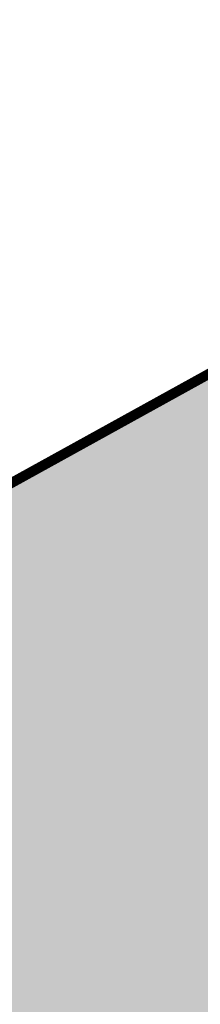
# Model space of a CAD drawing. Extents: x 10527 to 38813, y 13847 to 37526.
# Tile 265 of 656: x 35223.66 to 35225.46, y 36711.95 to 36721.71. Entities that reach past the tile are written whole.
import ezdxf

# ---------------------------------------------------------------- set-up
doc = ezdxf.new("R2010")
doc.units = 0
doc.header["$LTSCALE"] = 0.5
doc.header["$MEASUREMENT"] = 0
doc.layers.add('.', color=7, linetype='Continuous', lineweight=15)

msp = doc.modelspace()

# ---------------------------------------------------------------- hatches: boundary and pattern name
at = {"layer": '.', "ltscale": 0.149071}
h = msp.add_hatch(color=256, dxfattribs=at)
h.dxf.hatch_style = 1
h.set_gradient(color1=(255, 255, 255), tint=1)
h.paths.add_polyline_path([(35043.2971, 36082.0132), (36343.2971, 36082.0132), (36343.2971, 37217.0132), (35043.2971, 37217.0132)])
h.paths.add_polyline_path([(35058.2971, 37202.0132), (36328.2971, 37202.0132), (36328.2971, 36097.0132), (35058.2971, 36097.0132)], flags=16)
h = msp.add_hatch(color=256, dxfattribs=at)
h.dxf.hatch_style = 1
h.set_gradient(color1=(51, 204, 0), color2=(51, 204, 0), tint=1)
edge = h.paths.add_edge_path()
edge.add_line((35206.2138, 36686.9957), (35096.532, 36626.5536))
edge.add_line((35096.532, 36626.5536), (35099.4278, 36621.2987))
edge.add_line((35099.4278, 36621.2987), (35205.6593, 36679.8395))
edge.add_line((35205.6593, 36679.8395), (35208.9251, 36674.7884))
edge.add_line((35208.9251, 36674.7884), (35216.827, 36679.1429))
edge.add_line((35216.827, 36679.1429), (35212.8258, 36685.3314))
edge.add_arc((35208.627, 36682.6166), 5, 32.88524, 118.85775)
h.paths.add_polyline_path([(36016.0182, 37146.9544), (36013.1224, 37152.2093), (35087.8446, 36642.3184), (35090.7404, 36637.0635)])

# ---------------------------------------------------------------- linework, layer by layer
at = {"ltscale": 0.149071, "const_width": 0.1}
msp.add_lwpolyline([(35087.8446, 36642.3184), (36013.1224, 37152.2093)], dxfattribs=at)

doc.saveas('drawing.dxf')
